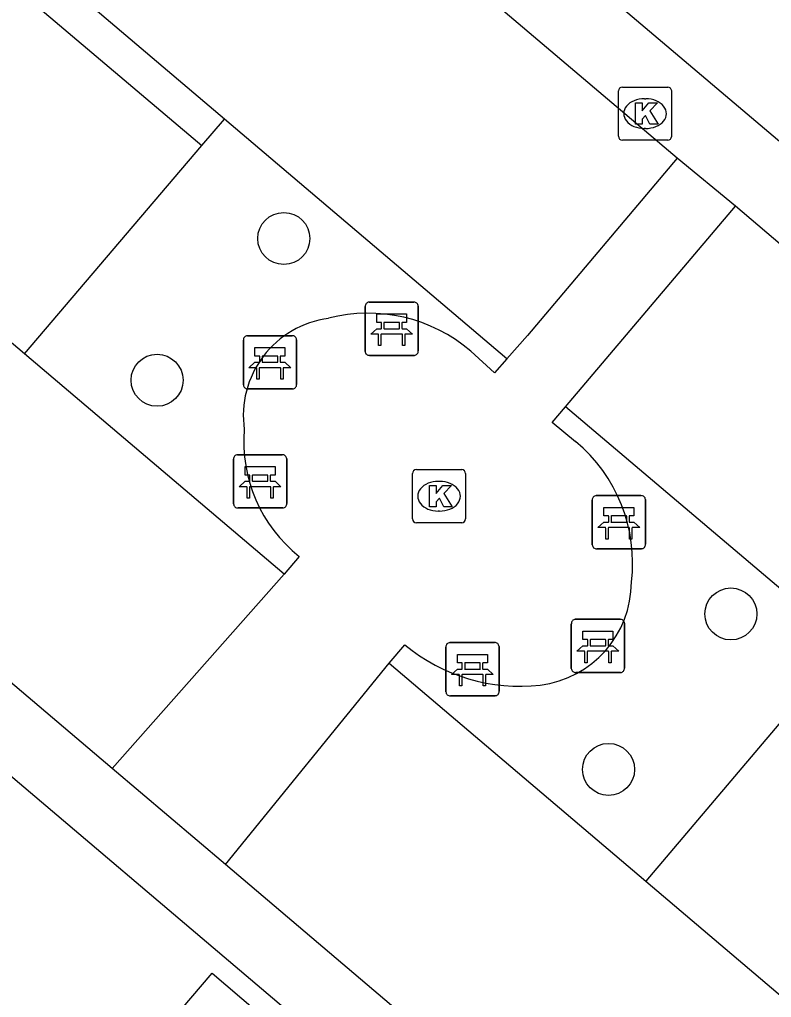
# Model space of a CAD drawing. Extents: x 156414 to 157775, y 382335 to 383765.
# Drawn here: x 156902.63 to 156916.77, y 382496.14 to 382514.54 of the extents above; entities that cross this region are included whole.
import ezdxf

# ---------------------------------------------------------------- set-up
doc = ezdxf.new("R2010")
doc.units = 0
for name, color, linetype in [('IMGEO_Bank', 7, 'Continuous'), ('IMGEO_Boom', 7, 'Continuous'), ('IMGEO_Groenvoorziening', 7, 'Continuous'), ('IMGEO_Haag', 7, 'Continuous'), ('IMGEO_Kolk', 7, 'Continuous'), ('IMGEO_Pand', 7, 'Continuous'), ('IMGEO_Parkeervlak_open', 7, 'Continuous'), ('IMGEO_Rijbaan_lokaal_halfverhard', 7, 'Continuous'), ('IMGEO_Rijbaan_lokaal_open', 7, 'Continuous'), ('IMGEO_Voetpad_open', 7, 'Continuous')]:
    doc.layers.add(name, color=color, linetype=linetype)

msp = doc.modelspace()

# ---------------------------------------------------------------- linework, layer by layer
at = {"layer": 'IMGEO_Bank'}
for p, q in [((156909.202, 382509.22), (156910.043, 382509.22)), ((156910.043, 382509.22), (156909.202, 382509.22)), ((156909.127, 382508.295), (156909.127, 382509.136)), ((156909.127, 382509.136), (156909.127, 382508.295)), ((156910.127, 382509.145), (156910.127, 382508.304)), ((156910.127, 382508.304), (156910.127, 382509.145)), ((156909.436, 382508.726), (156909.436, 382508.832)), ((156909.48, 382508.832), (156909.48, 382508.726)), ((156909.768, 382508.838), (156909.486, 382508.838)), ((156909.774, 382508.726), (156909.774, 382508.832)), ((156909.818, 382508.832), (156909.818, 382508.726)), ((156909.486, 382508.72), (156909.768, 382508.72)), ((156906.837, 382507.664), (156906.837, 382508.505)), ((156906.837, 382508.505), (156906.837, 382507.664)), ((156906.912, 382508.589), (156907.753, 382508.589)), ((156907.753, 382508.589), (156906.912, 382508.589)), ((156907.837, 382508.514), (156907.837, 382507.673)), ((156907.837, 382507.673), (156907.837, 382508.514)), ((156909.824, 382508.618), (156909.431, 382508.618)), ((156907.146, 382508.095), (156907.146, 382508.201)), ((156907.19, 382508.201), (156907.19, 382508.095)), ((156907.478, 382508.207), (156907.196, 382508.207)), ((156907.196, 382508.089), (156907.478, 382508.089)), ((156907.484, 382508.095), (156907.484, 382508.201)), ((156907.528, 382508.201), (156907.528, 382508.095)), ((156910.052, 382508.22), (156909.211, 382508.22)), ((156909.211, 382508.22), (156910.052, 382508.22)), ((156907.534, 382507.987), (156907.141, 382507.987)), ((156907.762, 382507.589), (156906.921, 382507.589)), ((156906.921, 382507.589), (156907.762, 382507.589)), ((156906.652, 382505.425), (156906.652, 382506.266)), ((156906.652, 382506.266), (156906.652, 382505.425)), ((156906.727, 382506.35), (156907.568, 382506.35)), ((156907.568, 382506.35), (156906.727, 382506.35)), ((156907.652, 382506.275), (156907.652, 382505.434)), ((156907.652, 382505.434), (156907.652, 382506.275)), ((156906.961, 382505.856), (156906.961, 382505.962)), ((156907.005, 382505.962), (156907.005, 382505.856)), ((156907.293, 382505.968), (156907.011, 382505.968)), ((156907.299, 382505.856), (156907.299, 382505.962)), ((156907.343, 382505.962), (156907.343, 382505.856)), ((156907.349, 382505.748), (156906.956, 382505.748)), ((156907.011, 382505.85), (156907.293, 382505.85)), ((156913.474, 382505.581), (156914.315, 382505.581)), ((156914.315, 382505.581), (156913.474, 382505.581)), ((156907.577, 382505.35), (156906.736, 382505.35)), ((156906.736, 382505.35), (156907.577, 382505.35)), ((156913.399, 382504.656), (156913.399, 382505.497)), ((156913.399, 382505.497), (156913.399, 382504.656)), ((156914.399, 382505.506), (156914.399, 382504.665)), ((156914.399, 382504.665), (156914.399, 382505.506)), ((156913.708, 382505.087), (156913.708, 382505.193)), ((156913.752, 382505.193), (156913.752, 382505.087)), ((156914.04, 382505.199), (156913.758, 382505.199)), ((156914.046, 382505.087), (156914.046, 382505.193)), ((156914.09, 382505.193), (156914.09, 382505.087)), ((156914.096, 382504.979), (156913.703, 382504.979)), ((156913.758, 382505.081), (156914.04, 382505.081)), ((156914.324, 382504.581), (156913.483, 382504.581)), ((156913.483, 382504.581), (156914.324, 382504.581)), ((156913.005, 382502.329), (156913.005, 382503.17)), ((156913.005, 382503.17), (156913.005, 382502.329)), ((156913.08, 382503.254), (156913.921, 382503.254)), ((156913.921, 382503.254), (156913.08, 382503.254)), ((156914.005, 382503.179), (156914.005, 382502.338)), ((156914.005, 382502.338), (156914.005, 382503.179)), ((156910.721, 382502.816), (156911.562, 382502.816)), ((156911.562, 382502.816), (156910.721, 382502.816)), ((156913.314, 382502.76), (156913.314, 382502.866)), ((156913.358, 382502.866), (156913.358, 382502.76)), ((156913.646, 382502.872), (156913.364, 382502.872)), ((156913.364, 382502.754), (156913.646, 382502.754)), ((156913.652, 382502.76), (156913.652, 382502.866)), ((156913.696, 382502.866), (156913.696, 382502.76)), ((156910.646, 382501.891), (156910.646, 382502.732)), ((156910.646, 382502.732), (156910.646, 382501.891)), ((156911.646, 382502.741), (156911.646, 382501.9)), ((156911.646, 382501.9), (156911.646, 382502.741)), ((156913.702, 382502.652), (156913.309, 382502.652)), ((156910.955, 382502.322), (156910.955, 382502.428)), ((156910.999, 382502.428), (156910.999, 382502.322)), ((156911.287, 382502.434), (156911.005, 382502.434)), ((156911.293, 382502.322), (156911.293, 382502.428)), ((156911.337, 382502.428), (156911.337, 382502.322)), ((156911.343, 382502.214), (156910.95, 382502.214)), ((156911.005, 382502.316), (156911.287, 382502.316)), ((156913.93, 382502.254), (156913.089, 382502.254)), ((156913.089, 382502.254), (156913.93, 382502.254)), ((156911.571, 382501.816), (156910.73, 382501.816)), ((156910.73, 382501.816), (156911.571, 382501.816))]:
    msp.add_line(p, q, dxfattribs=at)
for points in [[(156909.43, 382508.838), (156909.344, 382508.838), (156909.344, 382508.999), (156909.907, 382508.999), (156909.907, 382508.838), (156909.824, 382508.838)], [(156909.374, 382508.618), (156909.232, 382508.618), (156909.344, 382508.72), (156909.43, 382508.72)], [(156909.824, 382508.72), (156909.907, 382508.72), (156910.019, 382508.618), (156909.88, 382508.618)], [(156909.424, 382508.611), (156909.424, 382508.404), (156909.381, 382508.404), (156909.381, 382508.611)], [(156909.874, 382508.611), (156909.874, 382508.404), (156909.83, 382508.404), (156909.83, 382508.611)], [(156907.14, 382508.207), (156907.054, 382508.207), (156907.054, 382508.368), (156907.617, 382508.368), (156907.617, 382508.207), (156907.534, 382508.207)], [(156907.084, 382507.987), (156906.942, 382507.987), (156907.054, 382508.089), (156907.14, 382508.089)], [(156907.534, 382508.089), (156907.617, 382508.089), (156907.729, 382507.987), (156907.59, 382507.987)], [(156907.134, 382507.98), (156907.134, 382507.773), (156907.091, 382507.773), (156907.091, 382507.98)], [(156907.584, 382507.98), (156907.584, 382507.773), (156907.54, 382507.773), (156907.54, 382507.98)], [(156906.955, 382505.968), (156906.869, 382505.968), (156906.869, 382506.129), (156907.432, 382506.129), (156907.432, 382505.968), (156907.349, 382505.968)], [(156906.899, 382505.748), (156906.757, 382505.748), (156906.869, 382505.85), (156906.955, 382505.85)], [(156906.949, 382505.741), (156906.949, 382505.534), (156906.906, 382505.534), (156906.906, 382505.741)], [(156907.349, 382505.85), (156907.432, 382505.85), (156907.544, 382505.748), (156907.405, 382505.748)], [(156907.399, 382505.741), (156907.399, 382505.534), (156907.355, 382505.534), (156907.355, 382505.741)], [(156913.702, 382505.199), (156913.616, 382505.199), (156913.616, 382505.36), (156914.179, 382505.36), (156914.179, 382505.199), (156914.096, 382505.199)], [(156913.646, 382504.979), (156913.504, 382504.979), (156913.616, 382505.081), (156913.702, 382505.081)], [(156913.696, 382504.972), (156913.696, 382504.765), (156913.653, 382504.765), (156913.653, 382504.972)], [(156914.096, 382505.081), (156914.179, 382505.081), (156914.291, 382504.979), (156914.152, 382504.979)], [(156914.146, 382504.972), (156914.146, 382504.765), (156914.102, 382504.765), (156914.102, 382504.972)], [(156913.308, 382502.872), (156913.222, 382502.872), (156913.222, 382503.033), (156913.785, 382503.033), (156913.785, 382502.872), (156913.702, 382502.872)], [(156913.252, 382502.652), (156913.11, 382502.652), (156913.222, 382502.754), (156913.308, 382502.754)], [(156913.702, 382502.754), (156913.785, 382502.754), (156913.897, 382502.652), (156913.758, 382502.652)], [(156910.949, 382502.434), (156910.863, 382502.434), (156910.863, 382502.595), (156911.426, 382502.595), (156911.426, 382502.434), (156911.343, 382502.434)], [(156913.302, 382502.645), (156913.302, 382502.438), (156913.259, 382502.438), (156913.259, 382502.645)], [(156913.752, 382502.645), (156913.752, 382502.438), (156913.708, 382502.438), (156913.708, 382502.645)], [(156910.893, 382502.214), (156910.751, 382502.214), (156910.863, 382502.316), (156910.949, 382502.316)], [(156910.943, 382502.207), (156910.943, 382502), (156910.9, 382502), (156910.9, 382502.207)], [(156911.343, 382502.316), (156911.426, 382502.316), (156911.538, 382502.214), (156911.399, 382502.214)], [(156911.393, 382502.207), (156911.393, 382502), (156911.349, 382502), (156911.349, 382502.207)]]:
    msp.add_lwpolyline(points, dxfattribs=at)
for centre, radius, start, end in [((156909.205, 382509.142), 0.0779, 92.4484, 184.2845), ((156909.205, 382509.142), 0.0779, 92.4484, 184.2845), ((156910.049, 382509.142), 0.0779, 2.4484, 94.2845), ((156910.049, 382509.142), 0.0779, 2.4484, 94.2845), ((156909.429, 382508.831), 0.00671, 2.8957, 87.1043), ((156909.486, 382508.831), 0.00671, 92.8957, 177.1043), ((156909.768, 382508.831), 0.00671, 2.8957, 87.1043), ((156909.825, 382508.831), 0.00671, 92.8957, 177.1043), ((156909.429, 382508.727), 0.00671, 272.8957, 357.1043), ((156909.486, 382508.727), 0.00671, 182.8957, 267.1043), ((156909.768, 382508.727), 0.00671, 272.8957, 357.1043), ((156909.825, 382508.727), 0.00671, 182.8957, 267.1043), ((156906.915, 382508.511), 0.0779, 92.4484, 184.2845), ((156906.915, 382508.511), 0.0779, 92.4484, 184.2845), ((156907.759, 382508.511), 0.0779, 2.4484, 94.2845), ((156907.759, 382508.511), 0.0779, 2.4484, 94.2845), ((156909.374, 382508.611), 0.00671, 2.8957, 87.1043), ((156909.431, 382508.611), 0.00671, 92.8957, 177.1043), ((156909.823, 382508.611), 0.00671, 2.8957, 87.1043), ((156909.88, 382508.611), 0.00671, 92.8957, 177.1043), ((156909.205, 382508.298), 0.0779, 182.4484, 274.2845), ((156909.205, 382508.298), 0.0779, 182.4484, 274.2845), ((156910.049, 382508.298), 0.0779, 272.4484, 4.2845), ((156910.049, 382508.298), 0.0779, 272.4484, 4.2845), ((156907.139, 382508.2), 0.00671, 2.8957, 87.1043), ((156907.139, 382508.096), 0.00671, 272.8957, 357.1043), ((156907.196, 382508.2), 0.00671, 92.8957, 177.1043), ((156907.196, 382508.096), 0.00671, 182.8957, 267.1043), ((156907.478, 382508.2), 0.00671, 2.8957, 87.1043), ((156907.478, 382508.096), 0.00671, 272.8957, 357.1043), ((156907.535, 382508.2), 0.00671, 92.8957, 177.1043), ((156907.535, 382508.096), 0.00671, 182.8957, 267.1043), ((156907.084, 382507.98), 0.00671, 2.8957, 87.1043), ((156907.141, 382507.98), 0.00671, 92.8957, 177.1043), ((156907.533, 382507.98), 0.00671, 2.8957, 87.1043), ((156907.59, 382507.98), 0.00671, 92.8957, 177.1043), ((156906.915, 382507.667), 0.0779, 182.4484, 274.2845), ((156906.915, 382507.667), 0.0779, 182.4484, 274.2845), ((156907.759, 382507.667), 0.0779, 272.4484, 4.2845), ((156907.759, 382507.667), 0.0779, 272.4484, 4.2845), ((156906.73, 382506.272), 0.0779, 92.4484, 184.2845), ((156906.73, 382506.272), 0.0779, 92.4484, 184.2845), ((156907.574, 382506.272), 0.0779, 2.4484, 94.2845), ((156907.574, 382506.272), 0.0779, 2.4484, 94.2845), ((156906.954, 382505.961), 0.00671, 2.8957, 87.1043), ((156907.011, 382505.961), 0.00671, 92.8957, 177.1043), ((156907.293, 382505.961), 0.00671, 2.8957, 87.1043), ((156907.35, 382505.961), 0.00671, 92.8957, 177.1043), ((156906.899, 382505.741), 0.00671, 2.8957, 87.1043), ((156906.956, 382505.741), 0.00671, 92.8957, 177.1043), ((156906.954, 382505.857), 0.00671, 272.8957, 357.1043), ((156907.011, 382505.857), 0.00671, 182.8957, 267.1043), ((156907.293, 382505.857), 0.00671, 272.8957, 357.1043), ((156907.35, 382505.857), 0.00671, 182.8957, 267.1043), ((156907.348, 382505.741), 0.00671, 2.8957, 87.1043), ((156907.405, 382505.741), 0.00671, 92.8957, 177.1043), ((156913.477, 382505.503), 0.0779, 92.4484, 184.2845), ((156913.477, 382505.503), 0.0779, 92.4484, 184.2845), ((156914.321, 382505.503), 0.0779, 2.4484, 94.2845), ((156914.321, 382505.503), 0.0779, 2.4484, 94.2845), ((156906.73, 382505.428), 0.0779, 182.4484, 274.2845), ((156906.73, 382505.428), 0.0779, 182.4484, 274.2845), ((156907.574, 382505.428), 0.0779, 272.4484, 4.2845), ((156907.574, 382505.428), 0.0779, 272.4484, 4.2845), ((156913.701, 382505.192), 0.00671, 2.8957, 87.1043), ((156913.758, 382505.192), 0.00671, 92.8957, 177.1043), ((156914.04, 382505.192), 0.00671, 2.8957, 87.1043), ((156914.097, 382505.192), 0.00671, 92.8957, 177.1043), ((156913.646, 382504.972), 0.00671, 2.8957, 87.1043), ((156913.703, 382504.972), 0.00671, 92.8957, 177.1043), ((156913.701, 382505.088), 0.00671, 272.8957, 357.1043), ((156913.758, 382505.088), 0.00671, 182.8957, 267.1043), ((156914.04, 382505.088), 0.00671, 272.8957, 357.1043), ((156914.097, 382505.088), 0.00671, 182.8957, 267.1043), ((156914.095, 382504.972), 0.00671, 2.8957, 87.1043), ((156914.152, 382504.972), 0.00671, 92.8957, 177.1043), ((156913.477, 382504.659), 0.0779, 182.4484, 274.2845), ((156913.477, 382504.659), 0.0779, 182.4484, 274.2845), ((156914.321, 382504.659), 0.0779, 272.4484, 4.2845), ((156914.321, 382504.659), 0.0779, 272.4484, 4.2845), ((156913.083, 382503.176), 0.0779, 92.4484, 184.2845), ((156913.083, 382503.176), 0.0779, 92.4484, 184.2845), ((156913.927, 382503.176), 0.0779, 2.4484, 94.2845), ((156913.927, 382503.176), 0.0779, 2.4484, 94.2845), ((156910.724, 382502.738), 0.0779, 92.4484, 184.2845), ((156910.724, 382502.738), 0.0779, 92.4484, 184.2845), ((156911.568, 382502.738), 0.0779, 2.4484, 94.2845), ((156911.568, 382502.738), 0.0779, 2.4484, 94.2845), ((156913.307, 382502.865), 0.00671, 2.8957, 87.1043), ((156913.307, 382502.761), 0.00671, 272.8957, 357.1043), ((156913.364, 382502.865), 0.00671, 92.8957, 177.1043), ((156913.364, 382502.761), 0.00671, 182.8957, 267.1043), ((156913.646, 382502.865), 0.00671, 2.8957, 87.1043), ((156913.646, 382502.761), 0.00671, 272.8957, 357.1043), ((156913.703, 382502.865), 0.00671, 92.8957, 177.1043), ((156913.703, 382502.761), 0.00671, 182.8957, 267.1043), ((156913.252, 382502.645), 0.00671, 2.8957, 87.1043), ((156913.309, 382502.645), 0.00671, 92.8957, 177.1043), ((156913.701, 382502.645), 0.00671, 2.8957, 87.1043), ((156913.758, 382502.645), 0.00671, 92.8957, 177.1043), ((156910.948, 382502.427), 0.00671, 2.8957, 87.1043), ((156911.005, 382502.427), 0.00671, 92.8957, 177.1043), ((156911.287, 382502.427), 0.00671, 2.8957, 87.1043), ((156911.344, 382502.427), 0.00671, 92.8957, 177.1043), ((156910.893, 382502.207), 0.00671, 2.8957, 87.1043), ((156910.95, 382502.207), 0.00671, 92.8957, 177.1043), ((156910.948, 382502.323), 0.00671, 272.8957, 357.1043), ((156911.005, 382502.323), 0.00671, 182.8957, 267.1043), ((156911.287, 382502.323), 0.00671, 272.8957, 357.1043), ((156911.344, 382502.323), 0.00671, 182.8957, 267.1043), ((156911.342, 382502.207), 0.00671, 2.8957, 87.1043), ((156911.399, 382502.207), 0.00671, 92.8957, 177.1043), ((156913.083, 382502.332), 0.0779, 182.4484, 274.2845), ((156913.083, 382502.332), 0.0779, 182.4484, 274.2845), ((156913.927, 382502.332), 0.0779, 272.4484, 4.2845), ((156913.927, 382502.332), 0.0779, 272.4484, 4.2845), ((156910.724, 382501.894), 0.0779, 182.4484, 274.2845), ((156910.724, 382501.894), 0.0779, 182.4484, 274.2845), ((156911.568, 382501.894), 0.0779, 272.4484, 4.2845), ((156911.568, 382501.894), 0.0779, 272.4484, 4.2845)]:
    msp.add_arc(centre, radius, start, end, dxfattribs=at)
at = {"layer": 'IMGEO_Boom'}
for centre in [(156907.597, 382510.418), (156905.214, 382507.752), (156916.006, 382503.355), (156913.705, 382500.43)]:
    msp.add_circle(centre, 0.489, dxfattribs=at)
at = {"layer": 'IMGEO_Groenvoorziening'}
for points in [[(156902.72, 382508.25), (156906.055, 382512.17)], [(156917.74, 382502.264), (156914.409, 382498.327)]]:
    msp.add_lwpolyline(points, dxfattribs=at)
at = {"layer": 'IMGEO_Haag'}
for points in [[(156890.546, 382518.583), (156893.845, 382522.498), (156906.055, 382512.17)], [(156906.055, 382512.17), (156906.48, 382512.662)]]:
    msp.add_lwpolyline(points, dxfattribs=at)
at = {"layer": 'IMGEO_Kolk'}
for p, q in [((156913.966, 382513.268), (156914.818, 382513.268)), ((156913.891, 382512.342), (156913.891, 382513.194)), ((156914.892, 382513.194), (156914.892, 382512.342)), ((156914.379, 382513.048), (156914.404, 382513.048)), ((156914.402, 382512.488), (156914.377, 382512.488)), ((156914.818, 382512.268), (156913.966, 382512.268)), ((156910.091, 382506.07), (156910.943, 382506.07)), ((156910.016, 382505.144), (156910.016, 382505.996)), ((156911.017, 382505.996), (156911.017, 382505.144)), ((156910.504, 382505.85), (156910.529, 382505.85)), ((156910.527, 382505.29), (156910.502, 382505.29)), ((156910.943, 382505.07), (156910.091, 382505.07))]:
    msp.add_line(p, q, dxfattribs=at)
for points in [[(156913.966, 382513.268), (156914.818, 382513.268)], [(156913.891, 382512.342), (156913.891, 382513.194)], [(156914.892, 382513.194), (156914.892, 382512.342)], [(156914.212, 382512.968), (156914.335, 382512.968), (156914.335, 382512.817), (156914.465, 382512.968), (156914.629, 382512.968), (156914.483, 382512.817), (156914.636, 382512.568), (156914.484, 382512.568), (156914.399, 382512.732), (156914.335, 382512.665), (156914.335, 382512.568), (156914.212, 382512.568), (156914.212, 382512.968)], [(156914.818, 382512.268), (156913.966, 382512.268)], [(156910.091, 382506.07), (156910.943, 382506.07)], [(156910.016, 382505.144), (156910.016, 382505.996)], [(156911.017, 382505.996), (156911.017, 382505.144)], [(156910.337, 382505.77), (156910.46, 382505.77), (156910.46, 382505.619), (156910.59, 382505.77), (156910.754, 382505.77), (156910.608, 382505.619), (156910.761, 382505.37), (156910.609, 382505.37), (156910.524, 382505.534), (156910.46, 382505.467), (156910.46, 382505.37), (156910.337, 382505.37), (156910.337, 382505.77)], [(156910.943, 382505.07), (156910.091, 382505.07)]]:
    msp.add_lwpolyline(points, dxfattribs=at)
for centre, start, end in [((156913.968, 382513.192), 91.552, 178.448), ((156913.968, 382513.192), 91.552, 178.448), ((156914.816, 382513.192), 1.552, 88.448), ((156914.816, 382513.192), 1.552, 88.448), ((156913.968, 382512.344), 181.552, 268.448), ((156913.968, 382512.344), 181.552, 268.448), ((156914.816, 382512.344), 271.552, 358.448), ((156914.816, 382512.344), 271.552, 358.448), ((156910.093, 382505.994), 91.552, 178.448), ((156910.093, 382505.994), 91.552, 178.448), ((156910.941, 382505.994), 1.552, 88.448), ((156910.941, 382505.994), 1.552, 88.448), ((156910.093, 382505.146), 181.552, 268.448), ((156910.093, 382505.146), 181.552, 268.448), ((156910.941, 382505.146), 271.552, 358.448), ((156910.941, 382505.146), 271.552, 358.448)]:
    msp.add_arc(centre, 0.0765, start, end, dxfattribs=at)
for centre, major_axis, ratio, start_param, end_param in [((156914.378, 382512.768), (-0.387, 0.002), 0.722429, 4.712389, 7.853982), ((156914.403, 382512.768), (-0.39, 0.002), 0.717154, 1.570796, 4.712389), ((156910.503, 382505.57), (-0.387, 0.002), 0.722429, 4.712389, 7.853982), ((156910.528, 382505.57), (-0.39, 0.002), 0.717154, 1.570796, 4.712389)]:
    msp.add_ellipse(centre, major_axis=major_axis, ratio=ratio, start_param=start_param, end_param=end_param, dxfattribs=at)
at = {"layer": 'IMGEO_Pand'}
msp.add_lwpolyline([(156907.385, 382492.974), (156904.941, 382495.062), (156906.25, 382496.595), (156908.694, 382494.507)], dxfattribs=at)
at = {"layer": 'IMGEO_Parkeervlak_open'}
for points in [[(156906.48, 382512.662), (156893.77, 382523.441)], [(156911.793, 382508.157), (156906.48, 382512.662)], [(156918.172, 382502.778), (156912.895, 382507.251)]]:
    msp.add_lwpolyline(points, dxfattribs=at)
at = {"layer": 'IMGEO_Rijbaan_lokaal_halfverhard'}
for points in [[(156902.72, 382508.25), (156890.546, 382518.583)], [(156904.371, 382500.449), (156883.11, 382518.509)], [(156907.603, 382504.105), (156902.72, 382508.25)], [(156907.603, 382504.105), (156904.371, 382500.449)], [(156906.502, 382498.639), (156909.579, 382502.428)], [(156909.579, 382502.428), (156914.409, 382498.327)], [(156927.729, 382480.609), (156906.502, 382498.639)], [(156914.409, 382498.327), (156926.602, 382487.977)]]:
    msp.add_lwpolyline(points, dxfattribs=at)
at = {"layer": 'IMGEO_Rijbaan_lokaal_open'}
msp.add_lwpolyline([(156934.151, 382497.654), (156902.881, 382524.13), (156898.553, 382527.785)], dxfattribs=at)
at = {"layer": 'IMGEO_Voetpad_open'}
for points in [[(156914.998, 382511.932), (156901.676, 382523.214), (156897.329, 382526.893), (156896.592, 382527.333)], [(156886.06, 382514.223), (156923.115, 382482.783)], [(156914.998, 382511.932), (156912.178, 382508.591), (156911.793, 382508.157)], [(156916.09, 382511.027), (156914.998, 382511.932)], [(156912.895, 382507.251), (156916.09, 382511.027)], [(156933.252, 382496.421), (156916.09, 382511.027)], [(156911.793, 382508.157), (156911.559, 382507.893), (156911.112, 382508.296)], [(156913.086, 382506.596), (156912.647, 382506.958), (156912.895, 382507.251)], [(156907.888, 382504.438), (156907.603, 382504.105)], [(156909.579, 382502.428), (156909.873, 382502.774)], [(156906.502, 382498.639), (156904.371, 382500.449)]]:
    msp.add_lwpolyline(points, dxfattribs=at)
for centre, radius, start, end in [((156909.186, 382506.065), 2.948, 49.2026, 104.6798), ((156908.681, 382507.086), 1.846, 97.5328, 188.1422), ((156909.593, 382506.594), 2.749, 175.184, 231.6586), ((156911.194, 382504.315), 2.964, 353.0463, 50.3318), ((156912.178, 382503.959), 1.958, 277.1616, 359.9169), ((156912.041, 382505.4), 3.405, 230.4536, 276.4245)]:
    msp.add_arc(centre, radius, start, end, dxfattribs=at)

doc.saveas('drawing.dxf')
